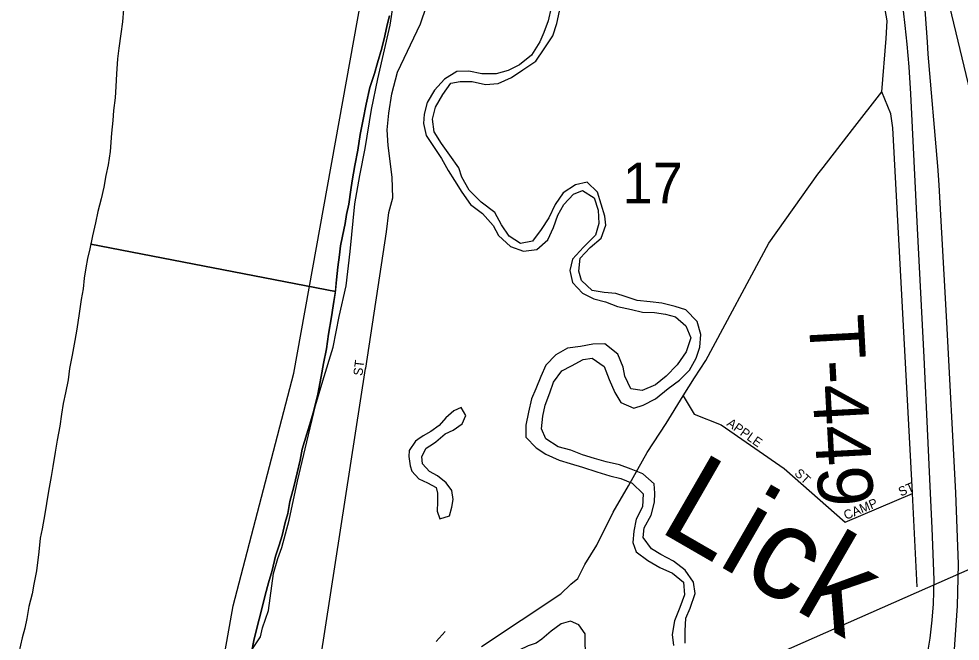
# Model space of a CAD drawing. Extents: x 1624196 to 2029251, y 146837 to 440034.
# Drawn here: x 1860866 to 1866006, y 260043 to 263439 of the extents above; entities that cross this region are included whole.
import ezdxf

# ---------------------------------------------------------------- set-up
doc = ezdxf.new("R2010")
doc.units = 0
for name, color, linetype in [('GM_X_County', 7, 'Continuous'), ('GM_X_County_Road', 7, 'Continuous'), ('GM_X_Major_River', 7, 'Continuous'), ('GM_X_Minor_Lake', 7, 'Continuous'), ('GM_X_Minor_River', 7, 'Continuous'), ('GM_X_Minor_River_Text', 7, 'Continuous'), ('GM_X_Rail_Line', 7, 'Continuous'), ('GM_X_Section', 7, 'Continuous'), ('GM_X_Section_Text', 7, 'Continuous'), ('GM_X_Township', 7, 'Continuous'), ('GM_X_Township_Road', 7, 'Continuous'), ('GM_X_Township_Road_Text', 7, 'Continuous'), ('GM_X_Township_Subdivision', 7, 'Continuous'), ('GM_X_Township_Subdivision_Text', 7, 'Continuous'), ('GM_X_US_Route', 7, 'Continuous')]:
    doc.layers.add(name, color=color, linetype=linetype)

msp = doc.modelspace()

# ---------------------------------------------------------------- linework, layer by layer
at = {"layer": 'GM_X_County'}
msp.add_lwpolyline([(1861843.4, 259153), (1862035.4, 260236.2), (1862367.4, 261505.6), (1862779.4, 263786.1), (1862947.5, 265181.7), (1862799.4, 266709.4), (1862843.4, 267316), (1862763.4, 267754.5), (1862639.3, 268445.3), (1862487.3, 269170.1), (1861981.2, 270988.1)], dxfattribs=at)
at = {"layer": 'GM_X_County_Road'}
for points in [[(1865418.7, 262834.6), (1865578.9, 263041.4), (1865602.6, 263332.1), (1865608.2, 263428.2), (1865530.6, 263862.9), (1865441.2, 264225.9), (1865288.3, 264663.7), (1864931.8, 265703.2)], [(1867016.2, 259449.3), (1866680.5, 260648), (1866378.1, 261727.9), (1865950, 263507.3), (1865868, 264025.5), (1865831.5, 264390), (1865827, 264599.6), (1865858.9, 265423.9), (1865861.6, 265586.7)], [(1865258.5, 262627.7), (1865418.7, 262834.6)], [(1863392.7, 260013.5), (1863825.5, 260300.9), (1863879.8, 260354.6), (1863919, 260385.4), (1863956.9, 260461.1), (1864022.3, 260567.7), (1864111.7, 260746.6), (1864194.3, 260891.2), (1864297.5, 261073.5), (1864400.8, 261231.8), (1864493, 261381.3), (1864556.2, 261481), (1864616.7, 261574.7), (1864961.6, 262215.9), (1865230, 262591), (1865258.5, 262627.7)]]:
    msp.add_lwpolyline(points, dxfattribs=at)
at = {"layer": 'GM_X_Major_River'}
for p, q in [((1861258.8, 262210.4), (1862594.5, 261951)), ((1862594.5, 261951), (1861258.8, 262210.4))]:
    msp.add_line(p, q, dxfattribs=at)
for points in [[(1861500.5, 263750.6), (1861476.2, 263684.4), (1861457.9, 263632.3), (1861445.6, 263556.1), (1861437.3, 263491.9), (1861431, 263423.7), (1861422.7, 263357.4), (1861412.4, 263279.2), (1861404.1, 263221), (1861399.8, 263138.7), (1861395.5, 263070.5), (1861391.2, 263008.2), (1861382.9, 262940), (1861378.7, 262883.8), (1861372.4, 262815.5), (1861363.9, 262715.2), (1861353.6, 262643), (1861341.3, 262584.8), (1861329.1, 262520.6), (1861314.8, 262456.5), (1861296.4, 262388.3), (1861284.2, 262326.1), (1861267.9, 262255.9), (1861258.8, 262210.4)], [(1861437.3, 263491.9), (1861431, 263423.7), (1861422.7, 263357.4), (1861412.4, 263279.2), (1861404.1, 263221), (1861399.8, 263138.7), (1861395.5, 263070.5), (1861391.2, 263008.2), (1861382.9, 262940), (1861378.7, 262883.8), (1861372.4, 262815.5), (1861363.9, 262715.2), (1861353.6, 262643), (1861341.3, 262584.8), (1861329.1, 262520.6), (1861314.8, 262456.5), (1861296.4, 262388.3), (1861284.2, 262326.1), (1861267.9, 262255.9), (1861253.5, 262183.7), (1861241.3, 262131.6), (1861231.1, 262081.4), (1861222.8, 262023.3), (1861216.5, 261965.1), (1861206.3, 261906.9), (1861196, 261830.6), (1861181.6, 261746.4), (1861171.3, 261684.2), (1861156.9, 261603.9), (1861142.6, 261531.8), (1861134.3, 261469.5), (1861120, 261399.4), (1861107.8, 261341.2), (1861099.5, 261283), (1861089.2, 261216.8), (1861074.9, 261140.6), (1861064.6, 261074.4), (1861052.2, 260996.1), (1861042, 260942), (1861027.6, 260861.7), (1861017.3, 260795.5), (1861007.1, 260737.4), (1860992.7, 260657.1), (1860982.5, 260605), (1860974.1, 260530.7), (1860961.7, 260426.4), (1860947.4, 260354.2), (1860939.1, 260302), (1860920.8, 260231.8), (1860908.5, 260167.6), (1860898.3, 260113.5), (1860884, 260061.4), (1860865.7, 259981.1)], [(1862889.3, 263456.2), (1862877.1, 263406.1), (1862864.8, 263346.1), (1862848.4, 263280.1), (1862824, 263200.1), (1862807.7, 263140.1), (1862783.4, 263064.1), (1862762.9, 262974), (1862746.5, 262890), (1862730.1, 262807.9), (1862717.7, 262721.9), (1862701.3, 262639.8), (1862686.9, 262555.8), (1862678.6, 262505.7), (1862668.2, 262427.7), (1862655.9, 262371.6), (1862647.7, 262321.6), (1862633.4, 262253.6), (1862623.1, 262201.5), (1862616.9, 262151.5), (1862608.5, 262083.4), (1862600.2, 262015.4), (1862593.8, 261943.3), (1862581.5, 261873.2), (1862573.2, 261813.2), (1862556.7, 261719.1), (1862546.3, 261639.1), (1862529.9, 261559), (1862517.6, 261487), (1862499.1, 261390.9), (1862476.7, 261302.9), (1862460.4, 261244.9), (1862438, 261174.9), (1862413.6, 261090.9), (1862401.3, 261030.8), (1862385, 260962.8), (1862366.6, 260884.8), (1862346.2, 260804.8), (1862333.9, 260740.7), (1862319.6, 260690.7), (1862303.3, 260620.7), (1862287, 260566.7), (1862266.7, 260506.7), (1862248.4, 260428.6), (1862230, 260362.6), (1862211.7, 260294.6), (1862195.4, 260226.6), (1862179, 260162.6), (1862162.8, 260106.5), (1862148.5, 260046.5), (1862136.2, 259982.5)], [(1862594.5, 261951), (1862600.2, 262015.4), (1862608.5, 262083.4), (1862616.9, 262151.5), (1862623.1, 262201.5), (1862633.4, 262253.6), (1862647.7, 262321.6), (1862655.9, 262371.6), (1862668.2, 262427.7), (1862678.6, 262505.7), (1862686.9, 262555.8), (1862701.3, 262639.8), (1862717.7, 262721.9), (1862730.1, 262807.9), (1862746.5, 262890), (1862762.9, 262974), (1862783.4, 263064.1), (1862807.7, 263140.1), (1862824, 263200.1), (1862848.4, 263280.1), (1862864.8, 263346.1), (1862877.1, 263406.1), (1862889.3, 263456.2)], [(1861258.8, 262210.4), (1861253.5, 262183.7), (1861241.3, 262131.6), (1861231.1, 262081.4), (1861222.8, 262023.3), (1861216.5, 261965.1), (1861206.3, 261906.9), (1861196, 261830.6), (1861181.6, 261746.4), (1861171.3, 261684.2), (1861156.9, 261603.9), (1861142.6, 261531.8), (1861134.3, 261469.5), (1861120, 261399.4), (1861107.8, 261341.2), (1861099.5, 261283), (1861089.2, 261216.8), (1861074.9, 261140.6), (1861064.6, 261074.4), (1861052.2, 260996.1), (1861042, 260942), (1861027.6, 260861.7), (1861017.3, 260795.5), (1861007.1, 260737.4), (1860992.7, 260657.1), (1860982.5, 260605), (1860974.1, 260530.7), (1860961.7, 260426.4), (1860947.4, 260354.2), (1860939.1, 260302), (1860920.8, 260231.8), (1860908.5, 260167.6), (1860898.3, 260113.5), (1860884, 260061.4), (1860865.7, 259981.1)], [(1862136.2, 259982.5), (1862148.5, 260046.5), (1862162.8, 260106.5), (1862179, 260162.6), (1862195.4, 260226.6), (1862211.7, 260294.6), (1862230, 260362.6), (1862248.4, 260428.6), (1862266.7, 260506.7), (1862287, 260566.7), (1862303.3, 260620.7), (1862319.6, 260690.7), (1862333.9, 260740.7), (1862346.2, 260804.8), (1862366.6, 260884.8), (1862385, 260962.8), (1862401.3, 261030.8), (1862413.6, 261090.9), (1862438, 261174.9), (1862460.4, 261244.9), (1862476.7, 261302.9), (1862499.1, 261390.9), (1862517.6, 261487), (1862529.9, 261559), (1862546.3, 261639.1), (1862556.7, 261719.1), (1862573.2, 261813.2), (1862581.5, 261873.2), (1862594.5, 261951)]]:
    msp.add_lwpolyline(points, dxfattribs=at)
at = {"layer": 'GM_X_Minor_Lake'}
for points in [[(1863142.1, 261131.6), (1863193.7, 261175.2), (1863237.8, 261195), (1863286, 261228.7), (1863306.3, 261274.6), (1863280.6, 261318.8), (1863240.5, 261301), (1863198.3, 261261.3), (1863162, 261219.5), (1863115.9, 261187.7), (1863073.8, 261164), (1863045.5, 261144)], [(1863045.5, 261144), (1863031.6, 261134.2), (1862997.3, 261084.4), (1862995.1, 261050.4), (1863002.8, 261000.3), (1863012.6, 260970.2), (1863050.3, 260929.9), (1863098.1, 260907.6), (1863143.9, 260881.3), (1863151.7, 260851.2), (1863151.4, 260803.2), (1863151.1, 260753.1), (1863164.8, 260711), (1863216.9, 260726.7), (1863231.2, 260774.6), (1863237.4, 260816.6), (1863229.7, 260864.7), (1863200, 260906.9), (1863152.3, 260945.3), (1863108.5, 260969.6), (1863070.8, 261011.9), (1863067.1, 261051.9), (1863089.3, 261095.8), (1863129.4, 261121.6), (1863142.1, 261131.6)], [(1863741.3, 259636.4), (1863791.7, 259664.1), (1863829.9, 259693.9), (1863866, 259729.7), (1863906.3, 259771.5), (1863944.5, 259815.3), (1863966.8, 259861.2), (1863975, 259901.2), (1863969.3, 259947.3), (1863959.6, 259987.4), (1863957.9, 260035.4), (1863958.2, 260083.5), (1863924.5, 260131.7), (1863878.7, 260152), (1863826.7, 260138.3), (1863772.5, 260098.6), (1863722.2, 260054.9), (1863690.1, 260033.1), (1863648, 260017.4), (1863597.9, 259993.6), (1863557.9, 259985.9), (1863522.9, 259984.8)]]:
    msp.add_lwpolyline(points, dxfattribs=at)
at = {"layer": 'GM_X_Minor_River'}
for points in [[(1863772.5, 263500.7), (1863756, 263428.7), (1863733.5, 263364.8), (1863711.1, 263313), (1863664.6, 263241.2), (1863600.2, 263187.7), (1863538, 263158.1), (1863471.9, 263138.6), (1863394, 263139.3), (1863324.1, 263153.8), (1863258.1, 263152.3), (1863189.9, 263110.8), (1863135.4, 263049.2), (1863094.9, 262983.4), (1863078.4, 262919.5), (1863076, 262867.5), (1863089.5, 262803.3), (1863131, 262742.9), (1863174.5, 262676.5), (1863209.9, 262612.1), (1863245.5, 262557.8), (1863284.9, 262493.4), (1863332.4, 262427), (1863397.9, 262376.4), (1863455.4, 262311.9), (1863484.9, 262257.6), (1863550.4, 262197), (1863622.2, 262172.4), (1863694.2, 262179.8), (1863754.5, 262233.4), (1863785.1, 262301.3), (1863809.6, 262367.1), (1863842, 262427), (1863894.4, 262482.6), (1863944.5, 262502.2), (1864008.2, 262461.7), (1864029.6, 262395.5), (1864033.1, 262323.3), (1864014.6, 262259.4), (1863950.1, 262193.8), (1863889.6, 262128.2), (1863875.1, 262066.3), (1863888.6, 262000.1), (1863944.1, 261941.6), (1864005.8, 261911.1), (1864069.7, 261894.6), (1864135.4, 261870), (1864211.2, 261853.4), (1864271.1, 261838.9), (1864337, 261836.4), (1864396.9, 261827.9), (1864452.7, 261813.5), (1864508.3, 261765), (1864535.8, 261698.7), (1864509.2, 261622.8), (1864460.7, 261551.1), (1864400.2, 261489.5), (1864341.9, 261441.9), (1864269.7, 261410.5), (1864207.8, 261421), (1864174.4, 261489.3), (1864166.8, 261539.4), (1864137.4, 261609.7), (1864065.9, 261666.3), (1863999.9, 261664.9), (1863933.8, 261651.4), (1863861.8, 261641.9), (1863797.6, 261606.4), (1863743.2, 261548.8), (1863716.7, 261486.9), (1863688.2, 261421), (1863665.8, 261365.2), (1863649.2, 261293.2), (1863634.7, 261221.2), (1863634.1, 261157.2), (1863691.6, 261098.7), (1863743.3, 261064.2), (1863817, 261031.6), (1863876.8, 261013.1), (1863944.6, 260992.5), (1864022.4, 260967.9), (1864094.1, 260945.3), (1864154, 260930.9), (1864215.8, 260906.3), (1864275.3, 260847.8), (1864270.7, 260775.8)], [(1864339.2, 260851.3), (1864335.6, 260901.4), (1864274.1, 260955.9), (1864210.4, 260982.5), (1864146.6, 261005), (1864072.8, 261021.6), (1864009, 261040.1), (1863943.2, 261060.6), (1863879.4, 261085.2), (1863811.6, 261103.7), (1863744, 261148.3), (1863720.4, 261202.5), (1863727, 261270.6), (1863739.4, 261330.5), (1863766, 261398.4), (1863786.4, 261456.3), (1863830.9, 261518), (1863883, 261545.7), (1863947.3, 261581.2), (1863997.3, 261586.8), (1864062.9, 261542.2), (1864090.3, 261471.9), (1864119.7, 261399.6), (1864153.3, 261345.3), (1864225, 261314.7), (1864275.1, 261330.3), (1864343.3, 261365.8), (1864411.7, 261421.4), (1864474, 261466.9), (1864528.4, 261522.6), (1864564.9, 261588.3), (1864585.3, 261648.2), (1864589.9, 261716.3), (1864570.5, 261788.5), (1864509, 261851.1), (1864449.2, 261869.6), (1864377.4, 261888.1), (1864313.5, 261894.7), (1864241.6, 261903.2), (1864177.8, 261923.8), (1864126, 261940.2), (1864062.1, 261946.7), (1863996.2, 261957.2), (1863938.7, 262011.7), (1863923.1, 262061.9), (1863931.6, 262133.9), (1863986.1, 262191.6), (1864046.4, 262243.1), (1864070.9, 262313), (1864065.3, 262363.1), (1864045.9, 262427.3), (1864026.4, 262493.6), (1863968.9, 262548.1), (1863904.8, 262532.6), (1863838.5, 262489), (1863794, 262425.3), (1863759.5, 262353.5), (1863719, 262289.8), (1863670.6, 262226.1), (1863604.5, 262212.6), (1863542.9, 262253.1), (1863501.4, 262315.5), (1863465.9, 262381.9), (1863390.4, 262438.5), (1863325, 262505.1), (1863285.6, 262575.5), (1863268, 262625.7), (1863218.6, 262696.1), (1863173.1, 262758.6), (1863133.6, 262823), (1863124.2, 262891.1), (1863140.7, 262957), (1863181.2, 263026.8), (1863225.7, 263088.5), (1863275.7, 263098.1), (1863341.7, 263097.6), (1863413.5, 263081), (1863483.5, 263086.5), (1863555.7, 263120), (1863618, 263161.5), (1863688.3, 263209), (1863734.8, 263274.7), (1863781.3, 263346.5), (1863803.8, 263414.3), (1863818.3, 263480.3)], [(1864504.7, 260033.1), (1864505.2, 260099.2), (1864507.7, 260169.2), (1864532.1, 260223.1), (1864558.8, 260303), (1864549.3, 260365.1), (1864503.8, 260431.5), (1864440.2, 260480.1), (1864372.6, 260516.7), (1864320.8, 260547.1), (1864275.4, 260609.5), (1864279.8, 260661.6), (1864318.3, 260731.3), (1864336.8, 260801.3), (1864339.2, 260851.3)], [(1864270.7, 260775.8), (1864236.2, 260709.9), (1864223.7, 260644), (1864219.2, 260581.9), (1864236.8, 260531.8), (1864300.4, 260483.2), (1864366, 260444.6), (1864435.7, 260414), (1864495.3, 260365.5), (1864500.7, 260295.4), (1864476.2, 260227.5), (1864445.7, 260153.7), (1864433.1, 260079.7), (1864440.6, 260019.6)], [(1863145.7, 260041.8), (1863194.1, 260095.4)]]:
    msp.add_lwpolyline(points, dxfattribs=at)
at = {"layer": 'GM_X_Rail_Line'}
msp.add_lwpolyline([(1865694.5, 263482.6), (1865705, 263402.8), (1865715.5, 263301.3), (1865726.8, 263177.1), (1865734.8, 263030.4), (1865771.9, 262294.6), (1865807.4, 261593.3), (1865827.5, 261164.5), (1865841.2, 260889.7), (1865852.5, 260660), (1865862.2, 260377.9), (1865858.2, 260246.5), (1865852.5, 260157.8), (1865841.2, 260059.5), (1865822.7, 259950.7)], dxfattribs=at)
at = {"layer": 'GM_X_Section'}
for points in [[(1862141.7, 260001.8), (1862185.9, 260067.7), (1862196.1, 260115.7), (1862228.4, 260211.6), (1862257.1, 260413.5), (1862279.4, 260495.4), (1862301.6, 260555.3), (1862342.1, 260703.2), (1862386.8, 260917.1), (1862437.6, 261130.9), (1862486.3, 261328.8), (1862526.7, 261464.6), (1862581.4, 261648.5), (1862615.9, 261814.4), (1862652.5, 261982.2), (1862675.2, 262170.2), (1862700.1, 262430.1), (1862728.6, 262584), (1862757.1, 262731.9), (1862791.8, 262943.9), (1862826.4, 263111.8), (1862893.4, 263405.5), (1862926.1, 263621.5)], [(1866199.3, 260498.3), (1864651.3, 259815.2)]]:
    msp.add_lwpolyline(points, dxfattribs=at)
at = {"layer": 'GM_X_Township'}
msp.add_lwpolyline([(1861843.4, 259153), (1862035.4, 260236.2), (1862367.4, 261505.6), (1862779.4, 263786.1), (1862947.5, 265181.7), (1862799.4, 266709.4), (1862843.4, 267316), (1862763.4, 267754.5), (1862639.3, 268445.3), (1862487.3, 269170.1), (1861981.2, 270988.1)], dxfattribs=at)
at = {"layer": 'GM_X_Township_Road'}
for points in [[(1865745.3, 260852.1), (1865639.5, 262844.7), (1865628.1, 262920.9), (1865578.9, 263041.4)], [(1865772.4, 260340.6), (1865745.5, 260848.8), (1865745.3, 260852.1)]]:
    msp.add_lwpolyline(points, dxfattribs=at)
at = {"layer": 'GM_X_Township_Subdivision'}
for points in [[(1862759.7, 261531.3), (1862760.1, 261533.9), (1862874.4, 262276.5), (1862887.1, 262382.5), (1862907.6, 262462.5), (1862904.3, 262574.6), (1862883.5, 262749), (1862878.1, 262833.2), (1862886.7, 262925.2), (1862903.4, 263029.2), (1862934.2, 263149.1), (1863059.7, 263412.6), (1863092.3, 263508.4), (1863102.9, 263598.5), (1863133.3, 263666.3), (1863173.7, 263742.2), (1863222.2, 263819.9), (1863315.1, 263983.4), (1863324.9, 264042.5), (1863324.9, 264069.8), (1863316.3, 264155.6), (1863301.1, 264330.9)], [(1862321.3, 258708), (1862759.7, 261531.3)], [(1864493, 261381.3), (1864553.3, 261281.8), (1864700.8, 261224.1), (1865044.6, 260986.3), (1865377.8, 260692.6)], [(1865377.8, 260692.6), (1865745.5, 260848.8)]]:
    msp.add_lwpolyline(points, dxfattribs=at)
at = {"layer": 'GM_X_US_Route'}
for points in [[(1864103.9, 268821), (1864164.1, 268630.5), (1864375.7, 267882), (1864554.7, 267366.1), (1864846, 266712.1), (1865081.9, 266202.9), (1865289.4, 265711.1), (1865413, 265333.7), (1865519, 264997.2), (1865572, 264811.4), (1865719.8, 264121.8), (1865808.4, 263552.3), (1865809.6, 263536.7), (1865825.6, 263314.4)], [(1865825.6, 263314.4), (1865830.6, 263245.6), (1865882.5, 262635.4)], [(1865882.5, 262635.4), (1865886.7, 262586.1), (1865889.8, 262530.8)], [(1865889.8, 262530.8), (1865931.8, 261784.5), (1865980.3, 260852.5), (1865995.9, 260463.8), (1865990.5, 260235.4), (1865964.3, 259866.9), (1865855.7, 259456.7), (1865297.3, 258117.4), (1864972.6, 257367.9), (1864863.7, 257147.1), (1864839.3, 257097.7)]]:
    msp.add_lwpolyline(points, dxfattribs=at)

# ---------------------------------------------------------------- texts
at = {"layer": 'GM_X_Minor_River_Text'}
msp.add_text('Lick', height=500, rotation=329.9983, dxfattribs=at).set_placement((1864349, 260650.5))
at = {"layer": 'GM_X_Section_Text'}
msp.add_text('17', height=221, rotation=0, dxfattribs=at).set_placement((1864163.2, 262432.7))
at = {"layer": 'GM_X_Township_Road_Text'}
msp.add_text('T-449', height=300, rotation=273.0859, dxfattribs=at).set_placement((1865178.8, 261816.4))
at = {"layer": 'GM_X_Township_Subdivision_Text'}
for s, rotation, p in [('ST', 82.8657, (1862741.4, 261489.2)), ('APPLE', 324.7825, (1864727.4, 261222.9)), ('ST', 317.4929, (1865097.9, 260953.8)), ('ST', 23.2005, (1865681.9, 260832.3)), ('CAMP', 22.6194, (1865382.8, 260704.7))]:
    msp.add_text(s, height=50, rotation=rotation, dxfattribs=at).set_placement(p)

doc.saveas('drawing.dxf')
